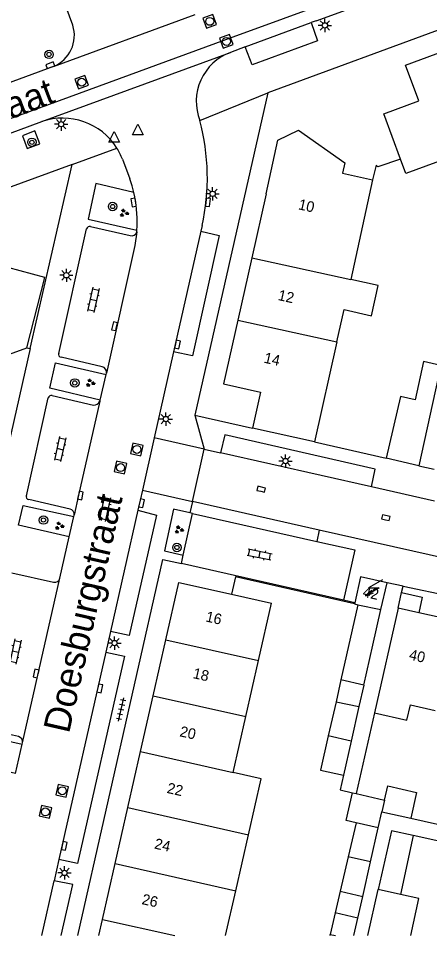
# Model space of a CAD drawing. Extents: x 128000 to 131008, y 398996 to 402500.
# Drawn here: x 129261.2 to 129300, y 399000 to 399086.4 of the extents above; entities that cross this region are included whole.
import ezdxf

# ---------------------------------------------------------------- set-up
doc = ezdxf.new("R2010")
doc.units = 0
for name, color, linetype in [('gg-afsc-erfafscheiding', 7, 'Continuous'), ('gg-afsc-hekwerk', 7, 'Continuous'), ('gg-afsc-muur', 7, 'Continuous'), ('gg-anno-huisnummerreeks BGT', 7, 'Continuous'), ('gg-anno-openbare ruimte label', 7, 'Continuous'), ('gg-bbg-bijgebouw', 7, 'Continuous'), ('gg-bbg-gedigitaliseerde bebouwing', 7, 'Continuous'), ('gg-bbg-gedigitaliseerde bijgebouw', 7, 'Continuous'), ('gg-bbg-hoofdgebouw', 7, 'Continuous'), ('gg-bbg-luifel en loopbrug', 7, 'Continuous'), ('gg-bbg-tussenscheiding', 7, 'Continuous'), ('gg-knt-verharding', 7, 'Continuous'), ('gg-knt-verharding nz', 7, 'Continuous'), ('gt-grn-weggrens', 7, 'Continuous'), ('gt-symb-boom', 7, 'Continuous'), ('gt-symb-groenvak', 7, 'Continuous'), ('gt-symb-klinker verharding', 7, 'Continuous'), ('gt-symb-kolk', 7, 'Continuous'), ('gt-symb-lichtmast', 7, 'Continuous'), ('gt-symb-rioolschacht', 7, 'Continuous'), ('gt-symb-tegel verharding', 7, 'Continuous'), ('gt-symb-trafo symbool', 7, 'Continuous'), ('gt-symb-waterafsluiter', 7, 'Continuous')]:
    doc.layers.add(name, color=color, linetype=linetype)

# ---------------------------------------------------------------- blocks, each defined once
blk = doc.blocks.new('gt0-LMAST')
at = {"layer": 'gt-symb-lichtmast'}
for p, q in [((-0.182, 0.173), (-0.447, 0.438)), ((-0.005, 0.246), (-0.005, 0.621)), ((0.172, 0.173), (0.437, 0.438)), ((-0.255, -0.004), (-0.63, -0.004)), ((-0.182, -0.181), (-0.447, -0.446)), ((-0.005, -0.254), (-0.005, -0.629)), ((0.437, -0.446), (0.172, -0.181)), ((0.245, -0.004), (0.62, -0.004))]:
    blk.add_line(p, q, dxfattribs=at)
blk.add_circle((-0.005, -0.004), 0.25, dxfattribs=at)
blk = doc.blocks.new('gt0-KOLK')
at = {"layer": 'gt-symb-kolk'}
blk.add_lwpolyline([(0, 0), (0.375, 0), (0.375, 0.4), (-0.375, 0.4), (-0.375, 0), (0, 0)], dxfattribs=at)
blk = doc.blocks.new('gt0-RS')
at = {"layer": 'gt-symb-rioolschacht'}
blk.add_lwpolyline([(-0.5, -0.5), (0.5, -0.5), (0.5, 0.5), (-0.5, 0.5)], close=True, dxfattribs=at)
blk.add_circle((0, 0), 0.375, dxfattribs=at)
blk = doc.blocks.new('gt0-HSP')
at = {"layer": 'gt-symb-trafo symbool'}
for points in [[(0.771, 0.746), (-0.529, -0.004), (0.471, -0.004), (-0.829, -0.754)], [(-0.217, -0.24), (-0.829, -0.754), (-0.077, -0.48)]]:
    blk.add_lwpolyline(points, dxfattribs=at)
blk = doc.blocks.new('gt0-GRVAK')
at = {"layer": 'gt-symb-groenvak'}
for p, q in [((-0.11, 0.189), (-0.228, 0.24)), ((-0.182, 0.153), (0.088, 0.153)), ((-0.091, 0.211), (-0.156, 0.322)), ((-0.047, 0.214), (-0.047, 0.393)), ((-0.004, 0.211), (0.061, 0.322)), ((0.015, 0.189), (0.133, 0.24)), ((0.262, -0.052), (0.197, 0.059)), ((0.305, -0.049), (0.305, 0.13)), ((0.349, -0.052), (0.414, 0.059)), ((-0.245, -0.228), (-0.363, -0.177)), ((-0.318, -0.264), (-0.047, -0.264)), ((-0.226, -0.206), (-0.291, -0.095)), ((-0.183, -0.203), (-0.183, -0.024)), ((-0.139, -0.206), (-0.074, -0.095)), ((-0.12, -0.228), (-0.002, -0.177)), ((0.243, -0.074), (0.125, -0.023)), ((0.17, -0.11), (0.441, -0.11)), ((0.368, -0.074), (0.486, -0.023))]:
    blk.add_line(p, q, dxfattribs=at)
blk = doc.blocks.new('gt0-KL1')
at = {"layer": 'gt-symb-klinker verharding'}
for p, q in [((-1.15, 0.3), (1.15, 0.3)), ((-1, -0.3), (-1, 0.3)), ((-0.5, 0.3), (-0.5, 0.45)), ((0, -0.3), (0, 0.3)), ((0.5, 0.3), (0.5, 0.45)), ((1, -0.3), (1, 0.3)), ((-1.15, -0.3), (1.15, -0.3)), ((-0.5, -0.45), (-0.5, -0.3)), ((0.5, -0.45), (0.5, -0.3))]:
    blk.add_line(p, q, dxfattribs=at)
blk = doc.blocks.new('gt0-BOOM')
at = {"layer": 'gt-symb-boom'}
for radius in [0.4, 0.2]:
    blk.add_circle((0, 0), radius, dxfattribs=at)
blk = doc.blocks.new('gt0-TEG1')
at = {"layer": 'gt-symb-tegel verharding'}
for p, q in [((-1.125, 0), (1.125, 0)), ((-0.9, -0.25), (-0.9, 0.25)), ((-0.45, -0.25), (-0.45, 0.25)), ((0, -0.25), (0, 0.25)), ((0.45, -0.25), (0.45, 0.25)), ((0.9, -0.25), (0.9, 0.25))]:
    blk.add_line(p, q, dxfattribs=at)
blk = doc.blocks.new('gt0-WAFSL')
at = {"layer": 'gt-symb-waterafsluiter'}
for p, q in [((-0.5, -0.333), (0, 0.667)), ((0, 0.667), (0.5, -0.333)), ((0.5, -0.333), (-0.5, -0.333))]:
    blk.add_line(p, q, dxfattribs=at)

msp = doc.modelspace()

# ---------------------------------------------------------------- linework, layer by layer
at = {"layer": 'gg-afsc-erfafscheiding'}
for p, q in [((129262.352, 399055.32), (129259.009, 399040.546)), ((129262.04, 399055.391), (129262.352, 399055.32)), ((129294.78, 399020.99), (129293.063, 399013.383)), ((129298.207, 399011.062), (129319.383, 399006.284))]:
    msp.add_line(p, q, dxfattribs=at)
for points in [[(129295.12, 399072.43), (129294.943, 399072.576), (129294.6, 399071.196)], [(129292.901, 399031.25), (129281.693, 399033.792), (129281.327, 399032.163)], [(129291.86, 399015.11), (129291.547, 399013.725), (129292.706, 399013.464)]]:
    msp.add_lwpolyline(points, dxfattribs=at)
at = {"layer": 'gg-afsc-hekwerk'}
msp.add_line((129297.257, 399073.148), (129295.12, 399072.43), dxfattribs=at)
at = {"layer": 'gg-afsc-muur'}
for p, q in [((129289.131, 399046.51), (129295.891, 399044.98)), ((129306.562, 399007.611), (129298.433, 399009.432))]:
    msp.add_line(p, q, dxfattribs=at)
at = {"layer": 'gg-bbg-bijgebouw'}
for p, q in [((129301.05, 399053.718), (129298.961, 399044.27)), ((129298.961, 399044.27), (129295.891, 399044.98)), ((129293.238, 399031.179), (129291.635, 399024.1)), ((129291.168, 399022.039), (129290.439, 399018.82)), ((129293.32, 399021.58), (129292.588, 399018.337)), ((129292.588, 399018.337), (129291.86, 399015.11)), ((129293.06, 399010.64), (129292.307, 399007.424)), ((129294.421, 399006.94), (129295.15, 399010.17)), ((129292.307, 399007.424), (129291.55, 399004.19)), ((129293.69, 399003.7), (129294.421, 399006.94)), ((129291.55, 399004.19), (129293.69, 399003.7)), ((129290.605, 399000), (129290.63, 399000.11)), ((129290.63, 399000.11), (129291.12, 399000))]:
    msp.add_line(p, q, dxfattribs=at)
for points in [[(129301.05, 399053.718), (129299.422, 399054.079), (129298.623, 399050.47), (129297.228, 399050.779), (129295.891, 399044.98)], [(129293.777, 399023.601), (129294.631, 399027.38), (129295.4, 399030.726)], [(129290.439, 399018.82), (129289.71, 399015.6), (129291.86, 399015.11)]]:
    msp.add_lwpolyline(points, dxfattribs=at)
at = {"layer": 'gg-bbg-gedigitaliseerde bebouwing'}
for p, q in [((129294.6, 399071.196), (129292.568, 399061.813)), ((129291.247, 399055.931), (129289.131, 399046.51)), ((129283.857, 399025.911), (129285.081, 399031.32)), ((129282.664, 399020.639), (129283.857, 399025.911)), ((129281.47, 399015.36), (129282.664, 399020.639)), ((129281.72, 399004.236), (129282.91, 399009.506)), ((129280.763, 399000), (129281.72, 399004.236))]:
    msp.add_line(p, q, dxfattribs=at)
for points in [[(129291.247, 399055.931), (129291.931, 399058.976), (129294.508, 399058.398), (129295.145, 399061.235), (129292.568, 399061.813)], [(129282.91, 399009.506), (129284.1, 399014.766), (129281.47, 399015.36)]]:
    msp.add_lwpolyline(points, dxfattribs=at)
at = {"layer": 'gg-bbg-gedigitaliseerde bijgebouw'}
for p, q in [((129293.777, 399023.601), (129291.635, 399024.1)), ((129291.168, 399022.039), (129293.32, 399021.58)), ((129292.706, 399013.464), (129293.063, 399013.383)), ((129293.063, 399013.383), (129295.739, 399012.778)), ((129295.739, 399012.778), (129295.49, 399011.675)), ((129295.15, 399010.17), (129295.49, 399011.675))]:
    msp.add_line(p, q, dxfattribs=at)
msp.add_lwpolyline([(129293.06, 399010.64), (129292.116, 399010.853), (129292.706, 399013.464)], dxfattribs=at)
at = {"layer": 'gg-bbg-hoofdgebouw'}
for p, q in [((129291.768, 399071.833), (129294.6, 399071.196)), ((129284.571, 399069.87), (129283.222, 399063.852)), ((129283.222, 399063.852), (129281.909, 399057.995)), ((129260.06, 399054.661), (129262.04, 399055.391)), ((129289.131, 399046.51), (129283.301, 399047.82)), ((129295.4, 399030.726), (129295.981, 399033.25)), ((129281.327, 399032.163), (129285.081, 399031.32)), ((129292.927, 399031.363), (129292.901, 399031.25)), ((129292.901, 399031.25), (129293.238, 399031.179)), ((129297.011, 399030.86), (129294.78, 399020.99)), ((129298.962, 399030.421), (129297.011, 399030.86)), ((129302.429, 399029.64), (129298.962, 399030.421)), ((129273.939, 399022.606), (129275.13, 399027.878)), ((129272.749, 399017.342), (129273.939, 399022.606)), ((129271.558, 399012.07), (129272.749, 399017.342)), ((129270.367, 399006.801), (129271.558, 399012.07)), ((129269.175, 399001.527), (129270.367, 399006.801)), ((129268.83, 399000), (129269.175, 399001.527))]:
    msp.add_line(p, q, dxfattribs=at)
for points in [[(129297.257, 399073.148), (129295.681, 399077.43), (129298.961, 399078.65), (129297.711, 399082.02), (129303.499, 399084.153)], [(129284.571, 399069.87), (129285.699, 399074.954), (129287.639, 399075.871), (129292.013, 399072.808), (129291.768, 399071.833)], [(129306.82, 399075.138), (129297.754, 399071.799), (129297.257, 399073.148)], [(129262.04, 399055.391), (129263.72, 399062.001), (129260.26, 399062.941), (129257.52, 399061.951), (129255.81, 399066.651), (129250.074, 399064.544)], [(129281.909, 399057.995), (129280.561, 399051.98), (129284.061, 399051.2), (129283.301, 399047.82)], [(129295.981, 399033.25), (129293.481, 399033.79), (129292.927, 399031.363)], [(129275.13, 399027.878), (129276.351, 399033.28), (129281.327, 399032.163)], [(129294.78, 399020.99), (129297.84, 399020.3), (129298.17, 399021.73), (129300.499, 399021.206)]]:
    msp.add_lwpolyline(points, dxfattribs=at)
at = {"layer": 'gg-bbg-luifel en loopbrug'}
for p, q in [((129297.011, 399030.86), (129297.341, 399032.323)), ((129291.635, 399024.1), (129291.168, 399022.039)), ((129293.777, 399023.601), (129293.32, 399021.58)), ((129295.49, 399011.675), (129298.207, 399011.062)), ((129298.433, 399009.432), (129297.234, 399003.87)), ((129291.55, 399004.19), (129291.088, 399002.143)), ((129294.15, 399000), (129295.126, 399004.362)), ((129297.234, 399003.87), (129295.126, 399004.362)), ((129293.229, 399001.66), (129293.69, 399003.7)), ((129291.088, 399002.143), (129290.63, 399000.11)), ((129293.229, 399001.66), (129291.088, 399002.143)), ((129292.854, 399000), (129293.229, 399001.66))]:
    msp.add_line(p, q, dxfattribs=at)
for points in [[(129297.341, 399032.323), (129299.292, 399031.883), (129298.962, 399030.421)], [(129295.739, 399012.778), (129296.041, 399014.114), (129298.758, 399013.5), (129298.207, 399011.062)], [(129298.433, 399009.432), (129296.389, 399009.89), (129295.126, 399004.362)], [(129298.23, 399000), (129298.983, 399003.493), (129297.234, 399003.87)]]:
    msp.add_lwpolyline(points, dxfattribs=at)
at = {"layer": 'gg-bbg-tussenscheiding'}
for p, q in [((129283.222, 399063.852), (129292.568, 399061.813)), ((129281.909, 399057.995), (129291.247, 399055.931)), ((129293.238, 399031.179), (129295.4, 399030.726)), ((129275.13, 399027.878), (129283.857, 399025.911)), ((129273.939, 399022.606), (129282.664, 399020.639)), ((129292.588, 399018.337), (129290.439, 399018.82)), ((129272.749, 399017.342), (129281.47, 399015.36)), ((129271.558, 399012.07), (129282.91, 399009.506)), ((129295.15, 399010.17), (129293.06, 399010.64)), ((129270.367, 399006.801), (129281.72, 399004.236)), ((129294.421, 399006.94), (129292.307, 399007.424)), ((129269.175, 399001.527), (129275.985, 399000))]:
    msp.add_line(p, q, dxfattribs=at)
at = {"layer": 'gg-knt-verharding'}
for p, q in [((129289.291, 399086.192), (129302.641, 399091.035)), ((129313.911, 399090.15), (129284.731, 399079.4)), ((129266.37, 399085.77), (129265.54, 399088.081)), ((129289.291, 399086.192), (129288.835, 399086.023)), ((129282.618, 399083.72), (129281.221, 399083.21)), ((129264.55, 399081.891), (129235.009, 399071.02)), ((129284.731, 399079.4), (129277.871, 399049.03)), ((129251.768, 399072.407), (129263.438, 399076.687)), ((129271.05, 399073.141), (129271.739, 399071.3)), ((129266.32, 399072.661), (129190.24, 399044.731)), ((129262.352, 399055.32), (129266.32, 399072.661)), ((129265.047, 399054.854), (129267.674, 399066.591)), ((129268.031, 399066.815), (129271.763, 399065.948)), ((129272.39, 399066.314), (129272.399, 399066.452)), ((129272.399, 399066.452), (129272.423, 399066.845)), ((129278.551, 399066.893), (129278.434, 399066.375)), ((129275.869, 399055.015), (129274.036, 399046.896)), ((129269.149, 399053.592), (129265.264, 399054.492)), ((129268.936, 399050.458), (129269.503, 399052.871)), ((129269.503, 399052.871), (129269.533, 399052.999)), ((129264.422, 399050.885), (129268.307, 399049.985)), ((129262.002, 399041.447), (129264.06, 399050.653)), ((129268.914, 399050.366), (129268.936, 399050.458)), ((129277.871, 399049.03), (129283.301, 399047.82)), ((129274.036, 399046.896), (129272.925, 399041.973)), ((129277.651, 399040.9), (129278.761, 399045.83)), ((129278.761, 399045.83), (129280.299, 399045.482)), ((129300.433, 399040.932), (129294.515, 399042.27)), ((129272.925, 399041.973), (129272.499, 399040.086)), ((129266.111, 399040.182), (129262.219, 399041.085)), ((129289.59, 399038.203), (129277.651, 399040.9)), ((129266.037, 399037.58), (129266.466, 399039.475)), ((129266.466, 399039.475), (129266.499, 399039.625)), ((129276.778, 399035.848), (129277.646, 399039.778)), ((129277.646, 399039.778), (129277.41, 399039.833)), ((129277.646, 399039.778), (129289.349, 399037.143)), ((129301.754, 399035.455), (129289.59, 399038.203)), ((129265.155, 399033.678), (129266.037, 399037.58)), ((129276.603, 399035.056), (129276.778, 399035.848)), ((129291.863, 399031.604), (129276.603, 399035.056)), ((129260.641, 399034.192), (129264.558, 399033.293)), ((129297.341, 399032.323), (129297.478, 399032.932)), ((129297.478, 399032.932), (129327.841, 399026.49)), ((129292.927, 399031.363), (129291.863, 399031.604)), ((129269.919, 399028.657), (129269.481, 399026.712)), ((129261.239, 399018.764), (129257.344, 399019.62)), ((129260.986, 399015.287), (129261.611, 399018.043)), ((129261.611, 399018.043), (129261.635, 399018.15)), ((129265.069, 399007.166), (129264.618, 399005.169))]:
    msp.add_line(p, q, dxfattribs=at)
for points in [[(129288.835, 399086.023), (129289.432, 399084.285), (129283.252, 399082.04), (129282.618, 399083.72)], [(129261.623, 399075.352), (129262.065, 399074.159), (129263.257, 399074.609), (129262.802, 399075.806), (129261.623, 399075.352)], [(129272.124, 399069.997), (129268.532, 399070.85), (129267.806, 399067.513), (129272.399, 399066.452)], [(129272.124, 399069.997), (129271.951, 399070.654), (129271.739, 399071.3)], [(129278.434, 399066.375), (129280.174, 399065.949), (129277.632, 399054.618), (129275.869, 399055.015)], [(129268.936, 399050.458), (129264.195, 399051.581), (129264.725, 399053.956), (129269.503, 399052.871)], [(129294.515, 399042.27), (129294.859, 399043.951), (129280.688, 399047.191), (129280.299, 399045.482)], [(129266.037, 399037.58), (129261.252, 399038.664), (129261.683, 399040.537), (129266.466, 399039.475)], [(129272.499, 399040.086), (129274.242, 399039.629), (129271.68, 399028.28), (129269.919, 399028.657)], [(129277.41, 399039.833), (129275.863, 399040.191), (129275.006, 399036.238), (129276.778, 399035.848)], [(129289.349, 399037.143), (129292.944, 399036.333), (129291.863, 399031.604)], [(129266.84, 399000), (129274.861, 399035.45), (129276.603, 399035.056)], [(129269.481, 399026.712), (129271.243, 399026.322), (129266.824, 399006.797), (129265.069, 399007.166)], [(129260.986, 399015.287), (129256.219, 399016.363), (129256.82, 399019.103), (129261.611, 399018.043)], [(129265.288, 399000), (129266.38, 399004.834), (129264.618, 399005.169)]]:
    msp.add_lwpolyline(points, dxfattribs=at)
for centre, radius, start, end in [((129263.37, 399084.811), 3.15, 292.00859, 17.72012), ((129282.934, 399078.582), 4.935, 110.31076, 201.39099), ((129265.413, 399070.985), 6.034, 32.20494, 109.10472), ((129258.199, 399071.403), 20.846, 347.50379, 14.95244), ((129265.475, 399071.011), 5.968, 20.90744, 32.30911), ((129260.665, 399067.32), 11.768, 357.68768, 13.15009), ((129267.962, 399066.529), 0.294, 76.41663, 167.79588), ((129271.892, 399066.448), 0.516, 255.5517, 344.99526), ((129265.29, 399054.754), 0.263, 157.5622, 264.31875), ((129269.038, 399053.1), 0.505, 348.50302, 77.34752), ((129264.349, 399050.601), 0.293, 75.51008, 169.80024), ((129268.384, 399050.536), 0.556, 261.9932, 342.2379), ((129262.245, 399041.347), 0.263, 157.5622, 264.31875), ((129266.014, 399039.701), 0.491, 351.13117, 78.59011), ((129264.65, 399033.806), 0.521, 259.88654, 345.74868), ((129261.116, 399018.25), 0.529, 349.13426, 76.50582)]:
    msp.add_arc(centre, radius, start, end, dxfattribs=at)
at = {"layer": 'gg-knt-verharding nz'}
for p, q in [((129282.618, 399083.72), (129288.835, 399086.023)), ((129278.434, 399066.375), (129275.869, 399055.015)), ((129294.515, 399042.27), (129280.299, 399045.482)), ((129272.499, 399040.086), (129269.919, 399028.657)), ((129261.635, 399018.15), (129265.155, 399033.678)), ((129269.481, 399026.712), (129265.069, 399007.166)), ((129263.451, 399000), (129264.618, 399005.169))]:
    msp.add_line(p, q, dxfattribs=at)
for points in [[(129209.955, 399058.461), (129280.787, 399084.435), (129302.165, 399092.251)], [(129272.39, 399066.314), (129272.217, 399065.028), (129269.533, 399052.999)], [(129268.914, 399050.366), (129266.891, 399041.508), (129266.499, 399039.625)]]:
    msp.add_lwpolyline(points, dxfattribs=at)
at = {"layer": 'gt-grn-weggrens'}
for p, q in [((129264.55, 399081.891), (129277.898, 399086.79)), ((129263.438, 399076.687), (129281.221, 399083.21)), ((129278.339, 399076.782), (129284.731, 399079.4)), ((129266.32, 399072.661), (129270.519, 399074.201)), ((129277.871, 399049.03), (129278.761, 399045.83)), ((129278.761, 399045.83), (129274.036, 399046.896)), ((129298.961, 399044.27), (129300.422, 399043.941)), ((129272.925, 399041.973), (129277.651, 399040.9)), ((129277.651, 399040.9), (129277.41, 399039.833)), ((129289.59, 399038.203), (129289.349, 399037.143)), ((129297.478, 399032.932), (129295.981, 399033.25))]:
    msp.add_line(p, q, dxfattribs=at)

# ---------------------------------------------------------------- block references
at = {"layer": 'gt-symb-boom'}
for p in [(129264.131, 399083.021), (129262.52, 399074.741), (129270.122, 399068.689), (129266.559, 399052.07), (129263.608, 399039.154), (129276.18, 399036.568)]:
    msp.add_blockref('gt0-BOOM', p, dxfattribs=at)
at = {"layer": 'gt-symb-groenvak'}
for p in [(129271.193, 399068.073), (129268.007, 399052.076), (129265.097, 399038.598), (129276.361, 399038.244)]:
    msp.add_blockref('gt0-GRVAK', p, dxfattribs=at)
at = {"layer": 'gt-symb-klinker verharding'}
for p, rotation in [((129268.307, 399059.902), -102.35482691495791), ((129265.173, 399045.846), -102.35482691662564), ((129269.421, 399040.204), 77.22875743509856), ((129283.971, 399035.917), -11.298700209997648), ((129260.965, 399026.776), -102.35482691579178)]:
    msp.add_blockref('gt0-KL1', p, dxfattribs=dict(at, rotation=rotation))
at = {"layer": 'gt-symb-kolk'}
for p, rotation in [((129264.314, 399081.808), 20.1739449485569), ((129272.297, 399069.104), 98.74616226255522), ((129278.911, 399069.111), -97.18187853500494), ((129270.501, 399057.362), 77.46497664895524), ((129276.035, 399055.735), -102.35482691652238), ((129284.075, 399041.863), -13.007504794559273), ((129266.891, 399041.508), -101.7706260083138), ((129272.655, 399040.776), -102.88297947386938), ((129295.822, 399039.184), -12.827123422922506), ((129263.103, 399024.653), 77.28466301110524), ((129268.719, 399023.337), -102.535023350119), ((129265.373, 399008.494), -102.77124256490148)]:
    msp.add_blockref('gt0-KOLK', p, dxfattribs=dict(at, rotation=rotation))
at = {"layer": 'gt-symb-lichtmast'}
for p in [(129290.129, 399085.755), (129265.28, 399076.448), (129279.547, 399069.89), (129265.768, 399062.213), (129275.134, 399048.667), (129286.415, 399044.716), (129270.307, 399027.569), (129265.589, 399005.91)]:
    msp.add_blockref('gt0-LMAST', p, dxfattribs=at)
at = {"layer": 'gt-symb-rioolschacht'}
for p, rotation in [((129279.274, 399086.136), 20.120165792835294), ((129280.845, 399084.245), 20.12016579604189), ((129267.211, 399080.406), 20.12016579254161), ((129272.411, 399045.805), 77.22875743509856), ((129270.87, 399044.092), 77.22875743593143), ((129265.378, 399013.654), 77.28466301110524), ((129263.789, 399011.66), 77.28466301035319)]:
    msp.add_blockref('gt0-RS', p, dxfattribs=dict(at, rotation=rotation))
at = {"layer": 'gt-symb-tegel verharding', "rotation": 77.22875743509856}
msp.add_blockref('gt0-TEG1', (129270.92, 399021.294), dxfattribs=at)
at = {"layer": 'gt-symb-trafo symbool'}
msp.add_blockref('gt0-HSP', (129294.769, 399032.772), dxfattribs=at)
at = {"layer": 'gt-symb-waterafsluiter'}
for p in [(129270.258, 399075.093), (129272.495, 399075.77)]:
    msp.add_blockref('gt0-WAFSL', p, dxfattribs=at)

# ---------------------------------------------------------------- texts
at = {"layer": 'gg-anno-huisnummerreeks BGT'}
for s, rotation, p in [('10', 347.4, (129287.554, 399068.441)), ('12', 347.4, (129285.638, 399059.893)), ('14', 347.4, (129284.315, 399053.99)), ('42', 347.8, (129293.627, 399031.937)), ('16', 347.3, (129278.826, 399029.611)), ('40', 347.3, (129297.99, 399026.027)), ('18', 347.3, (129277.62, 399024.274)), ('20', 347.3, (129276.381, 399018.792)), ('22', 347.3, (129275.176, 399013.458)), ('24', 347.3, (129273.992, 399008.218)), ('26', 347.3, (129272.808, 399002.982))]:
    msp.add_text(s, height=1, rotation=rotation, dxfattribs=at).set_placement(p)
at = {"layer": 'gg-anno-openbare ruimte label'}
for s, rotation, p in [('Dubbeldamstraat', 20.7, (129241.035, 399069.532)), ('Doesburgstraat', 77.2, (129266.008, 399018.971))]:
    msp.add_text(s, height=2.5, rotation=rotation, dxfattribs=at).set_placement(p)

doc.saveas('drawing.dxf')
